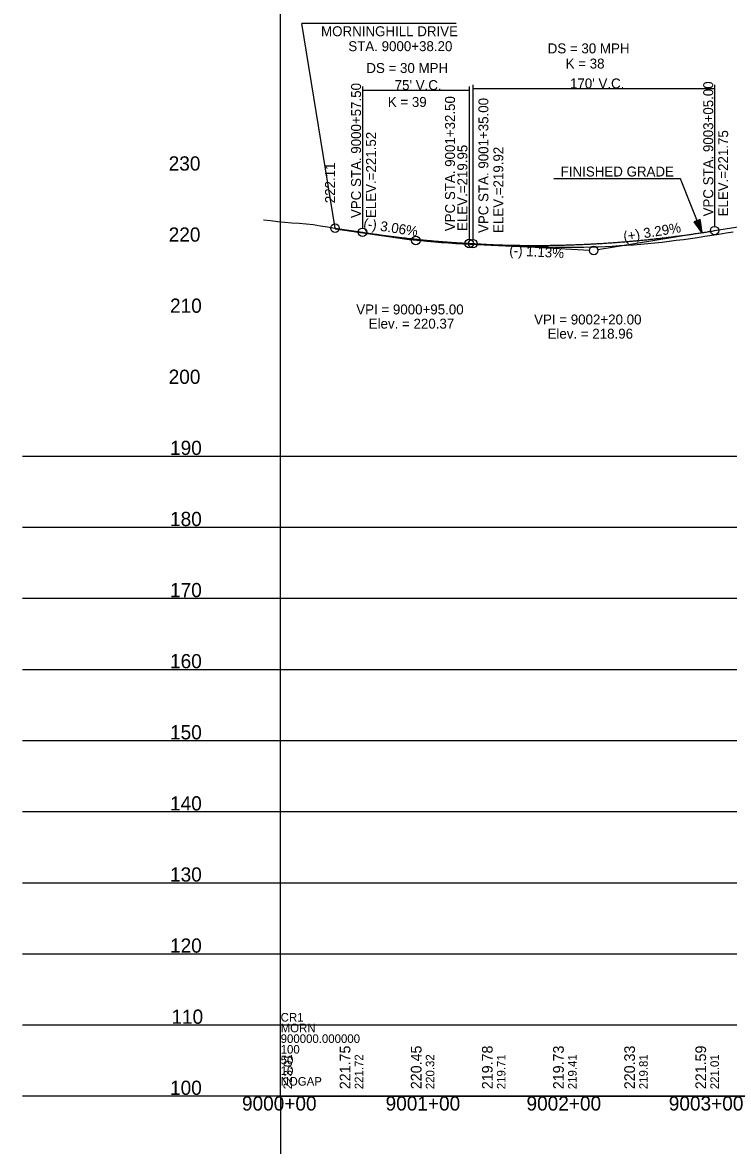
# Model space of a CAD drawing. Extents: x 69 to 2003113, y 512 to 837401.
# Drawn here: x 1877507 to 1878004, y 765955 to 766744 of the extents above; entities that cross this region are included whole.
import ezdxf

# ---------------------------------------------------------------- set-up
doc = ezdxf.new("R2010")
doc.units = 0
for name, color, linetype in [('BR_AUTO DIMENSION', 7, 'Continuous'), ('BR_CENTER LINE BASELINE', 7, 'Continuous'), ('BR_CONCRETE', 7, 'Continuous'), ('BR_GRID DOTS', 7, 'Continuous'), ('BR_GRID LINES', 7, 'Continuous'), ('BR_TEXT', 7, 'Continuous'), ('Default', 7, 'Continuous'), ('MISCELLANEOUS', 7, 'Continuous'), ('RD_HC_Points', 7, 'Continuous'), ('RD_PD_ALT1_TrvlWay', 7, 'Continuous'), ('RD_SHT_ID', 7, 'Continuous'), ('RD_SHT_IplotShp', 7, 'Continuous')]:
    doc.layers.add(name, color=color, linetype=linetype)

msp = doc.modelspace()

# ---------------------------------------------------------------- linework, layer by layer
at = {"layer": 'BR_AUTO DIMENSION'}
for p, q in [((1877688.75, 765989.14), (1877688.75, 767488.94)), ((1880911.61, 766439.14), (1877507.29, 766439.14)), ((1880911.61, 766389.14), (1877507.29, 766389.14)), ((1880911.61, 766339.14), (1877507.29, 766339.14)), ((1880911.61, 766289.14), (1877507.29, 766289.14)), ((1880911.61, 766239.14), (1877507.29, 766239.14)), ((1880911.61, 766189.14), (1877507.29, 766189.14)), ((1880911.61, 766139.14), (1877507.29, 766139.14)), ((1880911.61, 766089.14), (1877507.29, 766089.14)), ((1880911.61, 766039.14), (1877507.29, 766039.14)), ((1880911.61, 765989.14), (1877507.29, 765989.14))]:
    msp.add_line(p, q, dxfattribs=at)
at = {"layer": 'BR_CENTER LINE BASELINE'}
for p, q in [((1877726.95, 766599.24), (1877780.79, 766591.44)), ((1877854.64, 766586.98), (1877786.75, 766590.82)), ((1877978.81, 766595.43), (1877911.71, 766584.41)), ((1877837.87, 766587.93), (1877905.76, 766584.09))]:
    msp.add_line(p, q, dxfattribs=at)
for centre in [(1877726.95, 766599.69), (1877783.75, 766590.99), (1877908.75, 766583.92)]:
    msp.add_circle(centre, 3, dxfattribs=at)
at = {"layer": 'BR_GRID DOTS'}
for p, q in [((1877823.75, 766700.39), (1877823.75, 766591.73)), ((1877993.75, 766700.39), (1877993.75, 766600.89)), ((1877746.25, 766699.24), (1877746.25, 766599.74)), ((1877746.25, 766696.74), (1877821.25, 766696.74)), ((1877821.25, 766699.24), (1877821.25, 766591.87)), ((1877823.75, 766697.89), (1877993.75, 766697.89))]:
    msp.add_line(p, q, dxfattribs=at)
for points in [[(1877726.95, 766599.74), (1877703.52, 766743.56)], [(1877811.99, 766743.56), (1877703.52, 766743.56)]]:
    msp.add_lwpolyline(points, dxfattribs=at)
for centre in [(1877746.25, 766596.74), (1877993.75, 766597.89), (1877821.25, 766588.87), (1877823.75, 766588.73)]:
    msp.add_circle(centre, 3, dxfattribs=at)
at = {"layer": 'BR_GRID LINES'}
for p, q in [((1877726.95, 766599.69), (1877746.25, 766596.74)), ((1877993.75, 766597.89), (1878016.25, 766601.59)), ((1877821.25, 766588.87), (1877823.75, 766588.73))]:
    msp.add_line(p, q, dxfattribs=at)
for points in [[(1877823.75, 766588.73), (1877827.15, 766588.54), (1877830.55, 766588.37), (1877833.95, 766588.22), (1877837.35, 766588.08), (1877840.75, 766587.95), (1877844.15, 766587.84), (1877847.55, 766587.75), (1877850.95, 766587.67), (1877854.35, 766587.61), (1877857.75, 766587.56), (1877861.15, 766587.52), (1877864.55, 766587.5), (1877867.95, 766587.5), (1877871.35, 766587.51), (1877874.75, 766587.53), (1877878.15, 766587.57), (1877881.55, 766587.63), (1877884.95, 766587.7), (1877888.35, 766587.79), (1877891.75, 766587.89), (1877895.15, 766588), (1877898.55, 766588.13), (1877901.95, 766588.28), (1877905.35, 766588.44), (1877908.75, 766588.61), (1877912.15, 766588.81), (1877915.55, 766589.01), (1877918.95, 766589.23), (1877922.35, 766589.47), (1877925.75, 766589.72), (1877929.15, 766589.98), (1877932.55, 766590.26), (1877935.95, 766590.56), (1877939.35, 766590.87), (1877942.75, 766591.2), (1877946.15, 766591.54), (1877949.55, 766591.89), (1877952.95, 766592.27), (1877956.35, 766592.65), (1877959.75, 766593.05), (1877963.15, 766593.47), (1877966.55, 766593.9), (1877969.95, 766594.35), (1877973.35, 766594.81), (1877976.75, 766595.28), (1877980.15, 766595.77), (1877983.55, 766596.28), (1877986.95, 766596.8), (1877990.35, 766597.34), (1877993.75, 766597.89)], [(1877746.25, 766596.74), (1877747.75, 766596.51), (1877749.25, 766596.28), (1877750.75, 766596.06), (1877752.25, 766595.84), (1877753.75, 766595.62), (1877755.25, 766595.41), (1877756.75, 766595.2), (1877758.25, 766594.99), (1877759.75, 766594.78), (1877761.25, 766594.58), (1877762.75, 766594.38), (1877764.25, 766594.19), (1877765.75, 766593.99), (1877767.25, 766593.8), (1877768.75, 766593.61), (1877770.25, 766593.43), (1877771.75, 766593.25), (1877773.25, 766593.07), (1877774.75, 766592.89), (1877776.25, 766592.72), (1877777.75, 766592.55), (1877779.25, 766592.38), (1877780.75, 766592.22), (1877782.25, 766592.05), (1877783.75, 766591.9), (1877785.25, 766591.74), (1877786.75, 766591.59), (1877788.25, 766591.44), (1877789.75, 766591.29), (1877791.25, 766591.15), (1877792.75, 766591), (1877794.25, 766590.87), (1877795.75, 766590.73), (1877797.25, 766590.6), (1877798.75, 766590.47), (1877800.25, 766590.34), (1877801.75, 766590.22), (1877803.25, 766590.1), (1877804.75, 766589.98), (1877806.25, 766589.86), (1877807.75, 766589.75), (1877809.25, 766589.64), (1877810.75, 766589.53), (1877812.25, 766589.43), (1877813.75, 766589.33), (1877815.25, 766589.23), (1877816.75, 766589.14), (1877818.25, 766589.04), (1877819.75, 766588.96), (1877821.25, 766588.87)]]:
    msp.add_spline(points, degree=3, dxfattribs=at)
at = {"layer": 'BR_TEXT'}
for points in [[(1877676.69, 766605.49), (1877681.69, 766604.93), (1877686.69, 766604.4), (1877691.69, 766603.95), (1877696.69, 766603.49), (1877701.69, 766603.16), (1877706.69, 766602.75), (1877711.69, 766602.15), (1877716.69, 766601.31), (1877721.69, 766600.52), (1877726.69, 766599.73), (1877731.69, 766598.94), (1877736.69, 766598.09), (1877741.69, 766597.24), (1877746.69, 766596.42), (1877751.69, 766595.72), (1877756.69, 766595.01), (1877756.79, 766595)], [(1877756.79, 766594.96), (1877761.79, 766594.26), (1877766.79, 766593.51), (1877771.79, 766592.81), (1877776.79, 766592.11), (1877781.79, 766591.39), (1877786.79, 766590.93), (1877791.79, 766590.46), (1877796.79, 766589.99), (1877801.79, 766589.56), (1877806.79, 766589.25), (1877811.79, 766588.96), (1877816.79, 766588.68), (1877821.79, 766588.42), (1877826.79, 766588.23), (1877831.79, 766588.01), (1877836.79, 766587.79), (1877841.79, 766587.55), (1877846.79, 766587.28), (1877851.79, 766587.01), (1877856.79, 766586.74), (1877861.79, 766586.58), (1877866.79, 766586.51), (1877871.79, 766586.45), (1877876.79, 766586.4), (1877881.79, 766586.33), (1877886.79, 766586.24), (1877891.79, 766586.16), (1877896.79, 766586.27), (1877901.79, 766586.35), (1877906.79, 766586.42), (1877911.79, 766586.5), (1877916.79, 766586.75), (1877921.79, 766587.04), (1877926.79, 766587.34), (1877931.79, 766587.64), (1877936.79, 766588), (1877941.79, 766588.44), (1877946.79, 766588.89), (1877951.79, 766589.33), (1877956.79, 766589.84), (1877961.79, 766590.48), (1877966.79, 766591.13), (1877971.79, 766591.77), (1877976.79, 766592.39), (1877981.79, 766593.14), (1877986.79, 766593.91), (1877991.79, 766594.69), (1877996.79, 766595.45), (1878001.79, 766596.29), (1878006.79, 766597.13)]]:
    msp.add_lwpolyline(points, dxfattribs=at)
at = {"layer": 'Default'}
for q in [(1877688.75, 767239.14), (1880688.75, 765989.14), (1877688.75, 764739.14)]:
    msp.add_line((1877688.75, 765989.14), q, dxfattribs=at)
at = {"layer": 'RD_PD_ALT1_TrvlWay'}
for p, q in [((1877969.82, 766634.42), (1877880.64, 766634.42)), ((1877984.78, 766596.47), (1877969.82, 766634.42)), ((1877983.58, 766605.66), (1877979.39, 766604.01)), ((1877984.78, 766596.47), (1877983.58, 766605.66)), ((1877984.78, 766596.47), (1877979.39, 766604.01)), ((1877981.48, 766604.84), (1877984.78, 766596.47))]:
    msp.add_line(p, q, dxfattribs=at)
for points in [[(1877984.51, 766596.99), (1877981.46, 766604.71), (1877984.35, 766597.24), (1877981.36, 766604.67), (1877984.19, 766597.48), (1877981.28, 766604.68), (1877984.01, 766597.69), (1877981.21, 766604.63), (1877983.81, 766597.95), (1877981.12, 766604.62), (1877983.63, 766598.2), (1877981.05, 766604.59), (1877983.41, 766598.5), (1877980.96, 766604.57), (1877983.17, 766598.86), (1877980.84, 766604.51), (1877982.96, 766599.18), (1877980.76, 766604.51), (1877982.73, 766599.51), (1877980.68, 766604.46), (1877982.49, 766599.81), (1877980.59, 766604.43), (1877982.26, 766600.16), (1877980.55, 766604.35), (1877981.94, 766600.62), (1877980.44, 766604.35), (1877981.7, 766600.9), (1877980.36, 766604.36), (1877981.41, 766601.29), (1877980.29, 766604.29), (1877981.17, 766601.69), (1877980.19, 766604.23), (1877980.95, 766602.01), (1877980.11, 766604.14), (1877980.7, 766602.29), (1877980.04, 766604.11), (1877980.41, 766602.76), (1877979.89, 766604.13), (1877980.23, 766603.02), (1877979.75, 766604.08), (1877980.04, 766603.19), (1877979.65, 766603.94), (1877979.53, 766603.99), (1877979.68, 766603.95)], [(1877981.58, 766604.76), (1877984.66, 766596.96), (1877981.62, 766604.83), (1877984.58, 766597.36), (1877981.72, 766604.83), (1877984.56, 766597.63), (1877981.83, 766604.86), (1877984.53, 766597.95), (1877981.91, 766604.91), (1877984.45, 766598.45), (1877982.02, 766604.97), (1877984.37, 766598.97), (1877982.14, 766604.98), (1877984.31, 766599.37), (1877982.22, 766605.03), (1877984.25, 766599.83), (1877982.33, 766605.01), (1877984.19, 766600.22), (1877982.39, 766605.12), (1877984.16, 766600.57), (1877982.52, 766605.13), (1877984.1, 766601.07), (1877982.62, 766605.19), (1877983.99, 766601.66), (1877982.71, 766605.25), (1877983.98, 766602.08), (1877982.82, 766605.29), (1877983.89, 766602.71), (1877982.94, 766605.29), (1877983.8, 766603.21), (1877983.04, 766605.39), (1877983.74, 766603.65), (1877983.14, 766605.39), (1877983.7, 766604.05), (1877983.22, 766605.48), (1877983.63, 766604.55), (1877983.33, 766605.45), (1877983.55, 766605.1), (1877983.45, 766605.46)]]:
    msp.add_lwpolyline(points, dxfattribs=at)

# ---------------------------------------------------------------- texts
at = {"layer": 'BR_CENTER LINE BASELINE'}
for s, rotation, p in [('(-) 3.06%', 351.28945, (1877746.55, 766599.63)), ('(+) 3.29%', 9.33179, (1877930.21, 766590.2)), ('(-) 1.13%', 356.76321, (1877849.3, 766580.65))]:
    msp.add_text(s, height=7, rotation=rotation, dxfattribs=at).set_placement(p)
at = {"layer": 'BR_CONCRETE'}
for s, height, p in [('VPC STA. 9000+57.50 ', 7, (1877745.25, 766606.74)), ('VPC STA. 9003+05.00 ', 7, (1877992.75, 766607.89)), ('VPC STA. 9001+32.50 ', 7, (1877811.29, 766597.51)), ('VPC STA. 9001+35.00 ', 7, (1877834.75, 766596.24)), ('ELEV.=221.52', 7, (1877755.75, 766606.74)), ('ELEV.=221.75', 7, (1878003.25, 766607.89)), ('ELEV.=219.95', 7, (1877819.98, 766597.66)), ('ELEV.=219.92', 7, (1877845.25, 766596.24)), ('223.01', 6, (1877696.75, 765994.14)), ('221.72', 6, (1877746.75, 765994.14)), ('220.32', 6, (1877796.75, 765994.14)), ('219.71', 6, (1877846.75, 765994.14)), ('219.41', 6, (1877896.75, 765994.14)), ('219.81', 6, (1877946.75, 765994.14)), ('221.01', 6, (1877996.75, 765994.14))]:
    msp.add_text(s, height=height, rotation=90, dxfattribs=at).set_placement(p)
at = {"layer": 'BR_GRID DOTS'}
for s, p in [('DS = 30 MPH', (1877876.45, 766722.55)), ('K = 38', (1877889.04, 766711.89)), ('DS = 30 MPH', (1877748.96, 766708.76)), ("75' V.C.", (1877768.88, 766696.74)), ("170' V.C.", (1877892.11, 766697.89)), ('K = 39', (1877764.05, 766684.91))]:
    msp.add_text(s, height=7, dxfattribs=at).set_placement(p)
at = {"layer": 'Default'}
for s, p in [('CR1', (1877688.75, 766041.73)), ('MORN', (1877688.75, 766034.21)), ('900000.000000', (1877688.75, 766026.7)), ('100', (1877688.75, 766019.19)), ('50', (1877688.75, 766011.68)), ('10', (1877688.75, 766004.17)), ('NOGAP', (1877688.75, 765996.66))]:
    msp.add_text(s, height=6, dxfattribs=at).set_placement(p)
at = {"layer": 'MISCELLANEOUS'}
for s, p in [('230', (1877610.04, 766640.14)), ('220', (1877610.04, 766590.14)), ('210', (1877611, 766540.14)), ('200', (1877610.04, 766490.14)), ('190', (1877611, 766440.14)), ('180', (1877611, 766390.14)), ('170', (1877611, 766340.14)), ('160', (1877611, 766290.14)), ('150', (1877611, 766240.14)), ('140', (1877611, 766190.14)), ('130', (1877611, 766140.14)), ('120', (1877611, 766090.14)), ('110', (1877611.96, 766040.14)), ('100', (1877611, 765990.14))]:
    msp.add_text(s, height=10, dxfattribs=at).set_placement(p)
at = {"layer": 'RD_HC_Points'}
for s, p in [('221.75', (1877737.75, 765994.14)), ('220.45', (1877787.75, 765994.14)), ('219.78', (1877837.75, 765994.14)), ('219.73', (1877887.75, 765994.14)), ('220.33', (1877937.75, 765994.14)), ('221.59', (1877987.75, 765994.14))]:
    msp.add_text(s, height=7.5, rotation=90, dxfattribs=at).set_placement(p)
at = {"layer": 'RD_PD_ALT1_TrvlWay'}
msp.add_text('FINISHED GRADE', height=7, dxfattribs=at).set_placement((1877885.58, 766635.95))
at = {"layer": 'RD_SHT_ID'}
for s, p in [('9000+00', (1877661.54, 765979.14)), ('9001+00', (1877762.5, 765979.14)), ('9002+00', (1877861.54, 765979.14)), ('9003+00', (1877961.54, 765979.14))]:
    msp.add_text(s, height=10, dxfattribs=at).set_placement(p)
at = {"layer": 'RD_SHT_IplotShp'}
for s, p in [('MORNINGHILL DRIVE ', (1877717.14, 766734.61)), ('STA. 9000+38.20', (1877736.31, 766724.11)), ('VPI = 9000+95.00', (1877741.89, 766538.99)), ('Elev. = 220.37', (1877750.64, 766528.99)), ('VPI = 9002+20.00', (1877866.89, 766531.92)), ('Elev. = 218.96', (1877876.31, 766521.92))]:
    msp.add_text(s, height=7, dxfattribs=at).set_placement(p)
msp.add_text('222.11', height=7, rotation=90, dxfattribs=at).set_placement((1877726.95, 766617.19))

doc.saveas('drawing.dxf')
